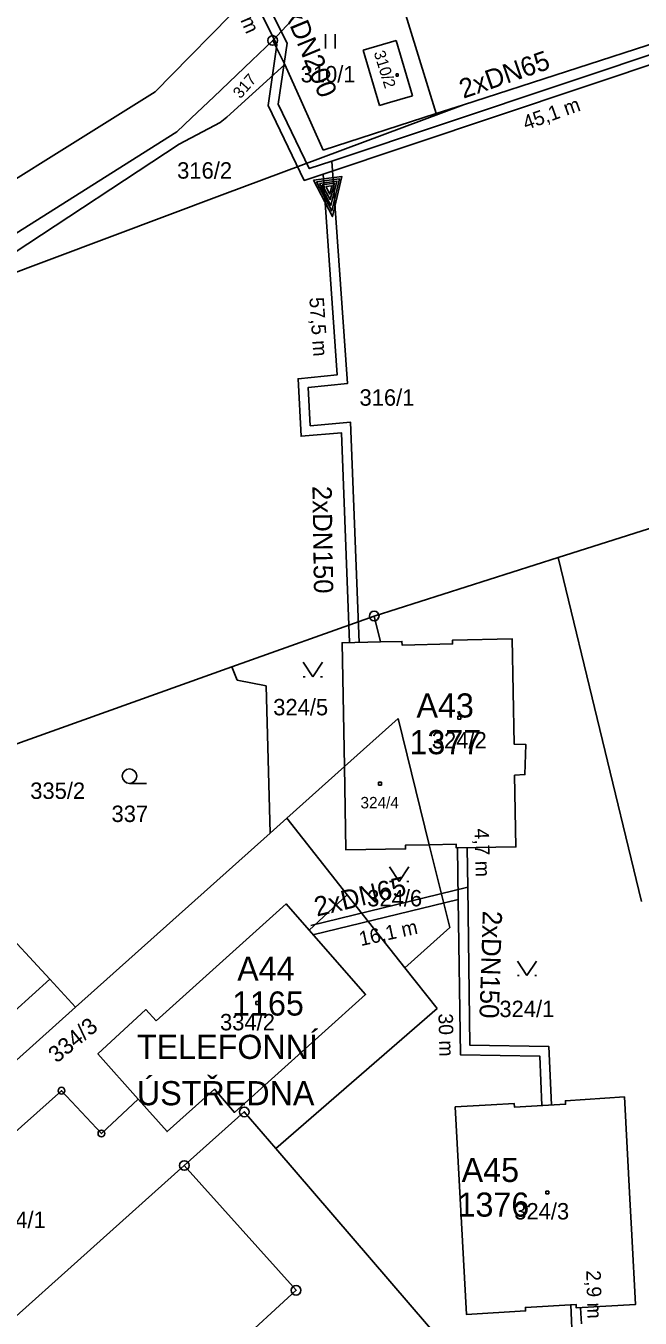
# Model space of a CAD drawing. Extents: x -468021 to -466942, y -1130484 to -1128584.
# Drawn here: x -467513.8 to -467450.2, y -1129521.7 to -1129387.9 of the extents above; entities that cross this region are included whole.
import ezdxf

# ---------------------------------------------------------------- set-up
doc = ezdxf.new("R2010")
doc.units = 0
for name, color, linetype in [('13-Redukce', 7, 'Continuous'), ('21-Označení-odběrného-místa', 7, 'Continuous'), ('22-Odběrná místa-šrafy', 7, 'Continuous'), ('23-Popisy-budov', 7, 'Continuous'), ('25-Popisná-čísla', 7, 'Continuous'), ('27-delky-vedeni', 7, 'Continuous'), ('DKM', 7, 'Continuous'), ('UT_SKUTEČNOST_staré', 7, 'Continuous')]:
    doc.layers.add(name, color=color, linetype=linetype)

# ---------------------------------------------------------------- blocks, each defined once
blk = doc.blocks.new('REDUKCE')
at = {"layer": '13-Redukce'}
for points in [[(-0.0132, 0.0075), (0.0266, 0.0221), (-0.0132, 0.0371), (-0.0132, 0.0075)], [(-0.0112, 0.0103), (0.0207, 0.0221), (-0.0112, 0.0343), (-0.0112, 0.0103)], [(-0.0092, 0.0131), (0.0149, 0.022), (-0.0092, 0.0313), (-0.0092, 0.0131)], [(-0.0073, 0.0158), (0.0089, 0.0221), (-0.0073, 0.0284), (-0.0073, 0.0158)], [(-0.0052, 0.0191), (0.0031, 0.0223), (-0.0052, 0.0256), (-0.0052, 0.0191)]]:
    blk.add_lwpolyline(points, dxfattribs=at)

msp = doc.modelspace()

# ---------------------------------------------------------------- linework, layer by layer
at = {"layer": '22-Odběrná místa-šrafy'}
for p, q in [((-467475.26, -1129459.64), (-467480.82, -1129464.61)), ((-467480.82, -1129464.61), (-467475.26, -1129459.64)), ((-467472.05, -1129472.71), (-467475.26, -1129459.64))]:
    msp.add_line(p, q, dxfattribs=at)
for points in [[(-467475.26, -1129459.64), (-467472.05, -1129472.71), (-467469.24, -1129472.66), (-467469.23, -1129473.04), (-467463.06, -1129472.93), (-467463.19, -1129465.5), (-467462.13, -1129465.43), (-467462.03, -1129462.31), (-467463.24, -1129462.28), (-467463.43, -1129451.38), (-467469.63, -1129451.52), (-467469.62, -1129451.9), (-467474.85, -1129452.02), (-467474.86, -1129451.64), (-467477.09, -1129451.69), (-467481.06, -1129451.78), (-467480.82, -1129464.61)], [(-467480.82, -1129464.61), (-467480.66, -1129473.25), (-467474.49, -1129473.14), (-467474.5, -1129472.75), (-467472.05, -1129472.71)], [(-467500.31, -1129490.96), (-467501.39, -1129489.78), (-467506.36, -1129494.38), (-467502.18, -1129499.07), (-467499.19, -1129502.42), (-467494.27, -1129498.03), (-467492.22, -1129500.44), (-467478.63, -1129488.21), (-467484.47, -1129481.57), (-467486.87, -1129478.83), (-467500.31, -1129490.96)], [(-467451.82, -1129498.83), (-467457.93, -1129499.22), (-467457.91, -1129499.58), (-467463.21, -1129499.88), (-467463.23, -1129499.52), (-467465.62, -1129499.66), (-467469.35, -1129499.87), (-467468.19, -1129521.36), (-467462.05, -1129521), (-467462.07, -1129520.63), (-467456.82, -1129520.32), (-467456.8, -1129520.69), (-467450.68, -1129520.33), (-467451.06, -1129513.16), (-467451.26, -1129509.4), (-467451.82, -1129498.83)]]:
    msp.add_lwpolyline(points, dxfattribs=at)
at = {"layer": 'DKM'}
for p, q in [((-467477.27, -1129377.62), (-467488.25, -1129389.4)), ((-467476.62, -1129379.73), (-467471.32, -1129396.97)), ((-467487.53, -1129381.56), (-467494.61, -1129388.79)), ((-467468.47, -1129396.05), (-467443.48, -1129387.98)), ((-467494.61, -1129388.79), (-467496.83, -1129391.05)), ((-467490.42, -1129391.47), (-467488.25, -1129389.4)), ((-467488.25, -1129389.4), (-467486.99, -1129391.87)), ((-467482.77, -1129390.24), (-467482.77, -1129388.74)), ((-467481.77, -1129388.74), (-467481.77, -1129390.24)), ((-467478.88, -1129390.41), (-467475.46, -1129389.4)), ((-467475.46, -1129389.4), (-467473.76, -1129395.12)), ((-467477.18, -1129396.13), (-467478.88, -1129390.41)), ((-467496.83, -1129391.05), (-467500.42, -1129394.71)), ((-467494.35, -1129395.22), (-467490.42, -1129391.47)), ((-467486.99, -1129391.87), (-467493, -1129397.34)), ((-467486.99, -1129391.87), (-467485.3, -1129395.66)), ((-467475.45, -1129392.87), (-467475.24, -1129392.87)), ((-467475.45, -1129393.08), (-467475.45, -1129392.87)), ((-467475.24, -1129393.08), (-467475.45, -1129393.08)), ((-467475.24, -1129392.87), (-467475.24, -1129393.08)), ((-467510.66, -1129401.09), (-467500.42, -1129394.71)), ((-467496.65, -1129397.41), (-467494.35, -1129395.22)), ((-467468.47, -1129396.05), (-467493.48, -1129405.38)), ((-467485.3, -1129395.66), (-467483.04, -1129400.75)), ((-467476.38, -1129395.9), (-467477.18, -1129396.13)), ((-467473.76, -1129395.12), (-467476.38, -1129395.9)), ((-467471.32, -1129396.97), (-467468.47, -1129396.05)), ((-467498.17, -1129398.86), (-467496.65, -1129397.41)), ((-467493, -1129397.34), (-467493.69, -1129397.91)), ((-467483.04, -1129400.75), (-467471.32, -1129396.97)), ((-467493.69, -1129397.91), (-467497.93, -1129400.13)), ((-467521.13, -1129413.33), (-467498.17, -1129398.86)), ((-467515.19, -1129403.92), (-467510.66, -1129401.09)), ((-467497.93, -1129400.13), (-467515.04, -1129411.38)), ((-467493.48, -1129405.38), (-467521.54, -1129415.91)), ((-467458.69, -1129442.96), (-467429.1, -1129433.56)), ((-467477.74, -1129449.02), (-467458.69, -1129442.96)), ((-467450.04, -1129478.59), (-467458.69, -1129442.96)), ((-467492.47, -1129454.28), (-467477.74, -1129449.02)), ((-467477.74, -1129449.02), (-467477.09, -1129451.69)), ((-467481.06, -1129451.78), (-467477.09, -1129451.69)), ((-467481.06, -1129451.78), (-467480.82, -1129464.61)), ((-467477.09, -1129451.69), (-467474.86, -1129451.64)), ((-467474.86, -1129451.64), (-467474.85, -1129452.02)), ((-467474.85, -1129452.02), (-467469.62, -1129451.9)), ((-467469.63, -1129451.52), (-467463.43, -1129451.38)), ((-467469.62, -1129451.9), (-467469.63, -1129451.52)), ((-467463.43, -1129451.38), (-467463.24, -1129462.28)), ((-467515.73, -1129462.6), (-467492.47, -1129454.28)), ((-467492.47, -1129454.28), (-467491.95, -1129455.66)), ((-467485.09, -1129453.8), (-467484.09, -1129455.3)), ((-467484.09, -1129455.3), (-467483.09, -1129453.8)), ((-467488.93, -1129456.23), (-467491.95, -1129455.66)), ((-467488.93, -1129456.23), (-467488.5, -1129471.49)), ((-467485.09, -1129455.3), (-467484.89, -1129455.3)), ((-467483.29, -1129455.3), (-467483.09, -1129455.3)), ((-467480.82, -1129464.61), (-467475.26, -1129459.64)), ((-467475.26, -1129459.64), (-467472.05, -1129472.71)), ((-467469.06, -1129459.4), (-467468.76, -1129459.4)), ((-467469.06, -1129459.7), (-467469.06, -1129459.4)), ((-467468.76, -1129459.7), (-467469.06, -1129459.7)), ((-467468.76, -1129459.4), (-467468.76, -1129459.7)), ((-467462.03, -1129462.31), (-467463.24, -1129462.28)), ((-467462.13, -1129465.43), (-467462.03, -1129462.31)), ((-467486.8, -1129469.96), (-467480.82, -1129464.61)), ((-467480.82, -1129464.61), (-467480.66, -1129473.25)), ((-467462.13, -1129465.43), (-467463.19, -1129465.5)), ((-467463.19, -1129465.5), (-467463.06, -1129472.93)), ((-467503.09, -1129466.35), (-467501.34, -1129466.35)), ((-467477.28, -1129466.22), (-467476.98, -1129466.22)), ((-467477.28, -1129466.52), (-467477.28, -1129466.22)), ((-467476.98, -1129466.52), (-467477.28, -1129466.52)), ((-467476.98, -1129466.22), (-467476.98, -1129466.52)), ((-467488.5, -1129471.49), (-467486.8, -1129469.96)), ((-467480.53, -1129477.88), (-467486.8, -1129469.96)), ((-467508.67, -1129489.53), (-467488.5, -1129471.49)), ((-467474.49, -1129473.14), (-467480.66, -1129473.25)), ((-467474.5, -1129472.75), (-467472.05, -1129472.71)), ((-467474.5, -1129472.75), (-467474.49, -1129473.14)), ((-467472.05, -1129472.71), (-467469.24, -1129472.66)), ((-467472.05, -1129472.71), (-467469.92, -1129481.29)), ((-467469.23, -1129473.04), (-467469.24, -1129472.66)), ((-467463.06, -1129472.93), (-467469.23, -1129473.04)), ((-467476.16, -1129475.01), (-467475.16, -1129476.51)), ((-467475.16, -1129476.51), (-467474.16, -1129475.01)), ((-467520.85, -1129476.35), (-467511.34, -1129486.64)), ((-467476.16, -1129476.51), (-467475.96, -1129476.51)), ((-467474.36, -1129476.51), (-467474.16, -1129476.51)), ((-467486.87, -1129478.83), (-467500.31, -1129490.96)), ((-467486.87, -1129478.83), (-467484.47, -1129481.57)), ((-467484.47, -1129481.57), (-467480.53, -1129477.88)), ((-467474.55, -1129485.44), (-467480.53, -1129477.88)), ((-467484.47, -1129481.57), (-467478.63, -1129488.21)), ((-467469.92, -1129481.29), (-467474.55, -1129485.44)), ((-467471.2, -1129489.67), (-467474.55, -1129485.44)), ((-467462.91, -1129484.75), (-467461.91, -1129486.25)), ((-467461.91, -1129486.25), (-467460.91, -1129484.75)), ((-467511.34, -1129486.64), (-467521.91, -1129496.18)), ((-467511.34, -1129486.64), (-467508.67, -1129489.53)), ((-467462.91, -1129486.25), (-467462.71, -1129486.25)), ((-467461.11, -1129486.25), (-467460.91, -1129486.25)), ((-467492.22, -1129500.44), (-467478.63, -1129488.21)), ((-467508.67, -1129489.53), (-467534.72, -1129512.83)), ((-467501.39, -1129489.78), (-467506.36, -1129494.38)), ((-467500.31, -1129490.96), (-467501.39, -1129489.78)), ((-467489.99, -1129488.95), (-467489.69, -1129488.95)), ((-467489.99, -1129489.25), (-467489.99, -1129488.95)), ((-467489.69, -1129489.25), (-467489.99, -1129489.25)), ((-467489.69, -1129488.95), (-467489.69, -1129489.25)), ((-467471.2, -1129489.67), (-467487.94, -1129504.16)), ((-467506.36, -1129494.38), (-467502.18, -1129499.07)), ((-467510.13, -1129498.18), (-467531.17, -1129516.97)), ((-467506, -1129502.62), (-467510.13, -1129498.18)), ((-467502.18, -1129499.07), (-467506, -1129502.62)), ((-467502.18, -1129499.07), (-467499.19, -1129502.42)), ((-467494.27, -1129498.03), (-467499.19, -1129502.42)), ((-467492.22, -1129500.44), (-467494.27, -1129498.03)), ((-467457.93, -1129499.22), (-467451.82, -1129498.83)), ((-467451.82, -1129498.83), (-467451.26, -1129509.4)), ((-467497.41, -1129505.93), (-467491.2, -1129500.38)), ((-467487.94, -1129504.16), (-467491.2, -1129500.38)), ((-467469.35, -1129499.87), (-467465.62, -1129499.66)), ((-467468.19, -1129521.36), (-467469.35, -1129499.87)), ((-467465.62, -1129499.66), (-467463.23, -1129499.52)), ((-467463.23, -1129499.52), (-467463.21, -1129499.88)), ((-467463.21, -1129499.88), (-467457.91, -1129499.58)), ((-467457.91, -1129499.58), (-467457.93, -1129499.22)), ((-467460.33, -1129536.23), (-467487.94, -1129504.16)), ((-467521.88, -1129527.82), (-467497.41, -1129505.93)), ((-467497.41, -1129505.93), (-467485.83, -1129518.86)), ((-467459.96, -1129508.58), (-467459.66, -1129508.58)), ((-467459.96, -1129508.88), (-467459.96, -1129508.58)), ((-467459.66, -1129508.88), (-467459.96, -1129508.88)), ((-467459.66, -1129508.58), (-467459.66, -1129508.88)), ((-467451.06, -1129513.16), (-467451.26, -1129509.4)), ((-467450.68, -1129520.33), (-467451.06, -1129513.16)), ((-467485.83, -1129518.86), (-467511.29, -1129542.18)), ((-467462.07, -1129520.63), (-467456.82, -1129520.32)), ((-467456.82, -1129520.32), (-467456.8, -1129520.69)), ((-467456.8, -1129520.69), (-467450.68, -1129520.33)), ((-467468.19, -1129521.36), (-467462.05, -1129521)), ((-467462.05, -1129521), (-467462.07, -1129520.63))]:
    msp.add_line(p, q, dxfattribs=at)
for centre, radius in [((-467488.25, -1129389.4), 0.5), ((-467488.25, -1129389.4), 0.01), ((-467477.74, -1129449.02), 0.5), ((-467477.74, -1129449.02), 0.01), ((-467503.09, -1129465.6), 0.75), ((-467510.13, -1129498.18), 0.35), ((-467510.13, -1129498.18), 0.007), ((-467491.2, -1129500.38), 0.5), ((-467491.2, -1129500.38), 0.01), ((-467506, -1129502.62), 0.35), ((-467506, -1129502.62), 0.007), ((-467497.41, -1129505.93), 0.5), ((-467497.41, -1129505.93), 0.01), ((-467485.83, -1129518.86), 0.5), ((-467485.83, -1129518.86), 0.01)]:
    msp.add_circle(centre, radius, dxfattribs=at)
at = {"layer": 'UT_SKUTEČNOST_staré'}
for points in [[(-467483.04, -1129403.25), (-467484.98, -1129403.89), (-467488.71, -1129396.13), (-467487.81, -1129389.85), (-467492.73, -1129379.98)], [(-467491.74, -1129379.76), (-467486.77, -1129389.69), (-467487.67, -1129395.98), (-467484.46, -1129402.66), (-467482.14, -1129401.89)], [(-467482.14, -1129401.89), (-467446.28, -1129389.91), (-467444.83, -1129393.97), (-467442.58, -1129393.25)], [(-467483.04, -1129403.25), (-467446.89, -1129391.17), (-467445.44, -1129395.22), (-467442.27, -1129394.2)], [(-467482.14, -1129401.89), (-467480.49, -1129424.92), (-467484.57, -1129425.33), (-467484.37, -1129429.3), (-467480.18, -1129428.95), (-467479.3, -1129451.74)], [(-467483.04, -1129403.25), (-467481.56, -1129424.02), (-467485.62, -1129424.43), (-467485.31, -1129430.39), (-467481.14, -1129430.03), (-467480.3, -1129451.76)], [(-467469.11, -1129473.04), (-467469.03, -1129478.38)], [(-467468.11, -1129473.02), (-467468.05, -1129477.11)], [(-467468.05, -1129477.11), (-467484.31, -1129481.08)], [(-467459.36, -1129499.66), (-467459.63, -1129493.61), (-467467.82, -1129493.48), (-467468.05, -1129477.11)], [(-467469.03, -1129478.38), (-467484.08, -1129482.05)], [(-467469.03, -1129478.38), (-467468.81, -1129494.46), (-467460.59, -1129494.59), (-467460.36, -1129499.72)], [(-467457.38, -1129520.35), (-467457.18, -1129524.43)], [(-467456.28, -1129522.32), (-467456.36, -1129520.66)]]:
    msp.add_lwpolyline(points, dxfattribs=at)

# ---------------------------------------------------------------- block references
at = {"layer": '13-Redukce', "xscale": 100.00000000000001, "yscale": 99.99999999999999, "rotation": -82.68496318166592}
msp.add_blockref('REDUKCE', (-467484.59, -1129405.28), dxfattribs=at)

# ---------------------------------------------------------------- texts
at = {"layer": '21-Označení-odběrného-místa'}
for s, p in [('A43', (-467473.36, -1129459.53)), ('A44', (-467491.93, -1129486.8)), ('A45', (-467468.68, -1129507.64))]:
    msp.add_text(s, height=2.5, dxfattribs=at).set_placement(p)
at = {"layer": '23-Popisy-budov'}
for s, p in [('TELEFONNÍ ', (-467502.32, -1129494.89)), ('ÚSTŘEDNA', (-467502.32, -1129499.69))]:
    msp.add_text(s, height=2.5, dxfattribs=at).set_placement(p)
at = {"layer": '25-Popisná-čísla'}
for s, p in [('1377', (-467474.09, -1129463.33)), ('1165', (-467492.46, -1129490.4)), ('1376', (-467469.11, -1129511.23))]:
    msp.add_text(s, height=2.5, dxfattribs=at).set_placement(p)
at = {"layer": '27-delky-vedeni'}
for s, rotation, p in [('27,7 m', 293.7233, (-467493.42, -1129383.2)), ('45,1 m', 19.6839, (-467462.02, -1129398.7)), ('57,5 m', 273.9872, (-467484.46, -1129416.05)), ('4,7 m', 271.5261, (-467467.35, -1129471.04)), ('16,1 m', 12.3172, (-467479.12, -1129483.21)), ('30 m', 271.5261, (-467471.09, -1129490.2)), ('2,9 m', 271.5261, (-467455.77, -1129516.8))]:
    msp.add_text(s, height=1.5, rotation=rotation, dxfattribs=at).set_placement(p)
at = {"layer": 'DKM'}
for s, height, rotation, p in [('310/2', 1.19, 287.4537, (-467477.8, -1129390.66)), ('317', 1.19, 48.697, (-467491.6, -1129395.5)), ('334/3', 1.7, 39.2964, (-467510.63, -1129495.39))]:
    msp.add_text(s, height=height, rotation=rotation, dxfattribs=at).set_placement(p)
for s, height, p in [('310/1', 1.7, (-467485.36, -1129393.74)), ('316/2', 1.7, (-467498.15, -1129403.71)), ('316/1', 1.7, (-467479.26, -1129427.23)), ('324/5', 1.7, (-467488.2, -1129459.3)), ('324/2', 1.7, (-467471.77, -1129462.73)), ('335/2', 1.7, (-467513.37, -1129467.96)), ('324/4', 1.19, (-467479.16, -1129468.94)), ('337', 1.7, (-467504.95, -1129470.35)), ('324/6', 1.7, (-467478.46, -1129479.09)), ('324/1', 1.7, (-467464.77, -1129490.56)), ('334/2', 1.7, (-467493.71, -1129491.93)), ('324/3', 1.7, (-467463.23, -1129511.52)), ('334/1', 1.7, (-467517.45, -1129512.4))]:
    msp.add_text(s, height=height, dxfattribs=at).set_placement(p)
at = {"layer": 'UT_SKUTEČNOST_staré'}
for s, rotation, p in [('2xDN200', 292.3294, (-467487.6, -1129385.19)), ('2xDN65', 19.0903, (-467468.5, -1129395.44)), ('2xDN150', 270.8477, (-467484.14, -1129435.55)), ('2xDN65', 13.4487, (-467483.68, -1129480.15)), ('2xDN150', 268.1694, (-467466.48, -1129479.52))]:
    msp.add_text(s, height=2, rotation=rotation, dxfattribs=at).set_placement(p)

doc.saveas('drawing.dxf')
